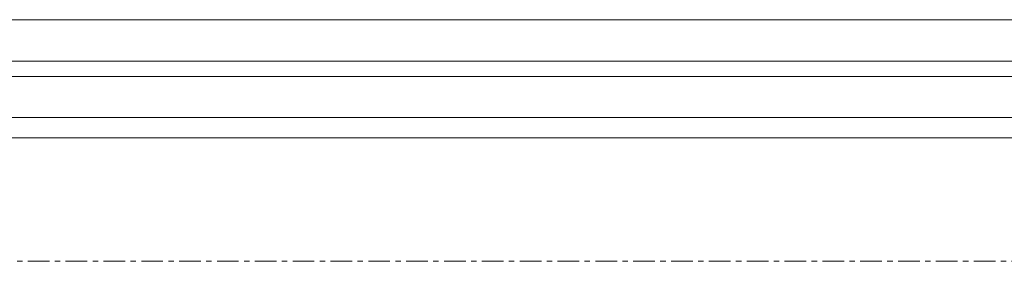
# Model space of a CAD drawing. Header units: millimetres. Extents: x -21522 to 77796, y -25697 to 15217.
# Tile 520 of 656: x -1968 to -1389, y 11613 to 11755. Entities that reach past the tile are written whole.
import ezdxf

# ---------------------------------------------------------------- set-up
doc = ezdxf.new("R2010")
doc.units = ezdxf.units.MM
doc.linetypes.add('Ligne de quadrillage', pattern=[22.225, 12.7, -3.175, 3.175, -3.175])
doc.layers.add('A-GLAZ', color=151, linetype='Continuous', lineweight=13)
doc.layers.add('S-GRID', color=1, linetype='Continuous', lineweight=9)

# ---------------------------------------------------------------- blocks, each defined once
blk = doc.blocks.new('Menuiserie Alu - 1V _ 1fixe - 300x180cm - Bavettes Alu-8180667-00_RDC_50e Copie 1')
at = {"layer": 'A-GLAZ', "color": 30}
for p, q in [((-1441, -32.5), (188.5, -32.5)), ((-1455, -44.5), (202.5, -44.5)), ((202.5, -68.5), (-1455, -68.5)), ((188.5, -77.5), (-1441, -77.5)), ((-1500, -101.94), (1500, -101.94))]:
    blk.add_line(p, q, dxfattribs=at)

msp = doc.modelspace()

# ---------------------------------------------------------------- linework, layer by layer
at = {"layer": 'S-GRID', "linetype": 'Ligne de quadrillage'}
msp.add_line((24853.15, 11613.48), (-13724.02, 11613.48), dxfattribs=at)

# ---------------------------------------------------------------- block references
at = {"layer": 'A-GLAZ', "color": 30, "rotation": 180}
msp.add_blockref('Menuiserie Alu - 1V _ 1fixe - 300x180cm - Bavettes Alu-8180667-00_RDC_50e Copie 1', (-2311.01, 11653.48), dxfattribs=at)

doc.saveas('drawing.dxf')
